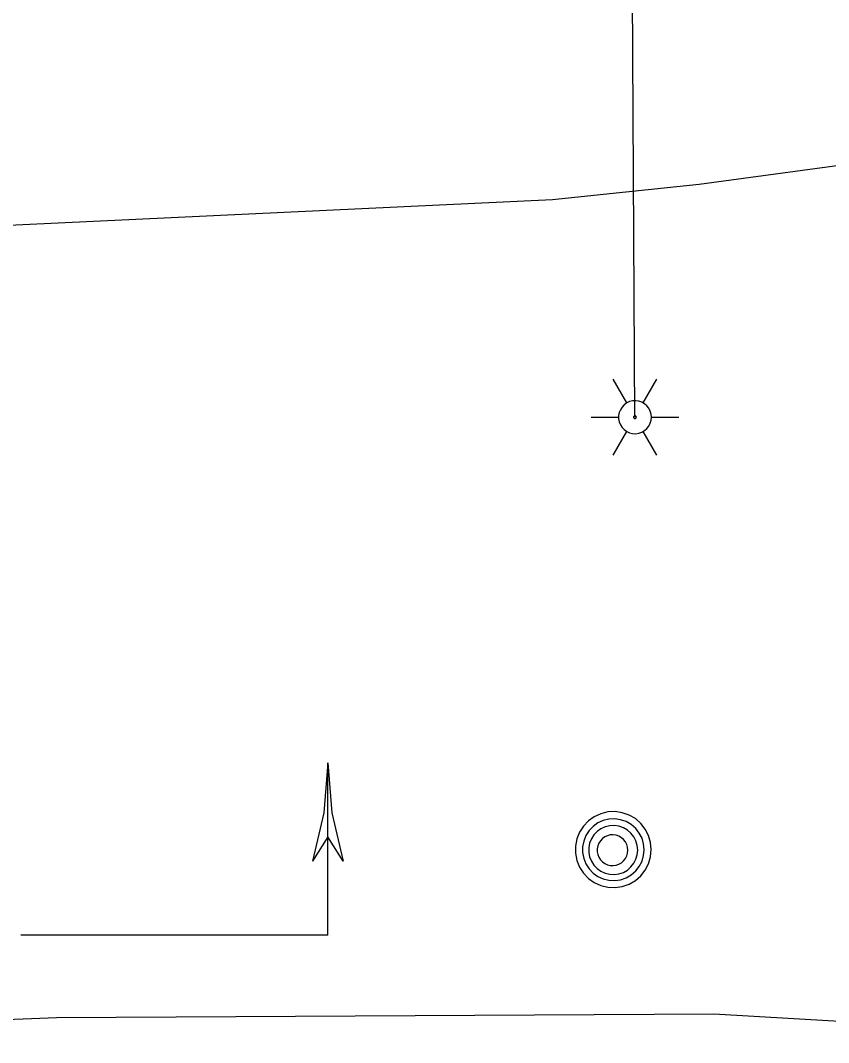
# Model space of a CAD drawing. Extents: x 600849 to 606371, y 330010 to 403088.
# Drawn here: x 601753.1 to 601823.2, y 402311.3 to 402400 of the extents above; entities that cross this region are included whole.
import ezdxf

# ---------------------------------------------------------------- set-up
doc = ezdxf.new("R2010")
doc.units = 0
for name, color, linetype in [('E_LTG', 7, 'Continuous'), ('E_SIG', 7, 'Continuous'), ('E_UTL_E_UG', 7, 'Continuous'), ('E_UTL_G_UG', 7, 'Continuous'), ('E_UTL_MH', 7, 'Continuous')]:
    doc.layers.add(name, color=color, linetype=linetype)

msp = doc.modelspace()

# ---------------------------------------------------------------- linework, layer by layer
at = {"layer": 'E_LTG'}
for points in [[(601805.646, 402366.82), (601804.455, 402368.883)], [(601807.075, 402366.82), (601808.266, 402368.883)], [(601807.789, 402365.583), (601807.764, 402365.853), (601807.687, 402366.114), (601807.563, 402366.355), (601807.395, 402366.569), (601807.189, 402366.747), (601806.954, 402366.882), (601806.697, 402366.971), (601806.428, 402367.01), (601806.157, 402366.997), (601805.893, 402366.933), (601805.646, 402366.82), (601805.425, 402366.663), (601805.237, 402366.466), (601805.09, 402366.237), (601804.989, 402365.985), (601804.938, 402365.718), (601804.938, 402365.447), (601804.989, 402365.18), (601805.09, 402364.928), (601805.237, 402364.699), (601805.425, 402364.503), (601805.646, 402364.345), (601805.893, 402364.232), (601806.157, 402364.168), (601806.428, 402364.155), (601806.697, 402364.194), (601806.954, 402364.283), (601807.189, 402364.419), (601807.395, 402364.597), (601807.563, 402364.81), (601807.687, 402365.052), (601807.764, 402365.312), (601807.789, 402365.583)], [(601807.789, 402365.583), (601807.764, 402365.853), (601807.687, 402366.114), (601807.563, 402366.355), (601807.395, 402366.569), (601807.189, 402366.747), (601806.954, 402366.882), (601806.697, 402366.971), (601806.428, 402367.01), (601806.157, 402366.997), (601805.893, 402366.933), (601805.646, 402366.82), (601805.425, 402366.663), (601805.237, 402366.466), (601805.09, 402366.237), (601804.989, 402365.985), (601804.938, 402365.718), (601804.938, 402365.447), (601804.989, 402365.18), (601805.09, 402364.928), (601805.237, 402364.699), (601805.425, 402364.503), (601805.646, 402364.345), (601805.893, 402364.232), (601806.157, 402364.168), (601806.428, 402364.155), (601806.697, 402364.194), (601806.954, 402364.283), (601807.189, 402364.419), (601807.395, 402364.597), (601807.563, 402364.81), (601807.687, 402365.052), (601807.764, 402365.312), (601807.789, 402365.583)], [(601807.789, 402365.583), (601807.764, 402365.853), (601807.687, 402366.114), (601807.563, 402366.355), (601807.395, 402366.569), (601807.189, 402366.747), (601806.954, 402366.882), (601806.697, 402366.971), (601806.428, 402367.01), (601806.157, 402366.997), (601805.893, 402366.933), (601805.646, 402366.82), (601805.425, 402366.663), (601805.237, 402366.466), (601805.09, 402366.237), (601804.989, 402365.985), (601804.938, 402365.718), (601804.938, 402365.447), (601804.989, 402365.18), (601805.09, 402364.928), (601805.237, 402364.699), (601805.425, 402364.503), (601805.646, 402364.345), (601805.893, 402364.232), (601806.157, 402364.168), (601806.428, 402364.155), (601806.697, 402364.194), (601806.954, 402364.283), (601807.189, 402364.419), (601807.395, 402364.597), (601807.563, 402364.81), (601807.687, 402365.052), (601807.764, 402365.312), (601807.789, 402365.583)], [(601806.479, 402365.583), (601806.477, 402365.605), (601806.471, 402365.627), (601806.461, 402365.647), (601806.447, 402365.665), (601806.429, 402365.68), (601806.41, 402365.691), (601806.388, 402365.698), (601806.366, 402365.702), (601806.343, 402365.701), (601806.321, 402365.695), (601806.301, 402365.686), (601806.282, 402365.673), (601806.267, 402365.656), (601806.255, 402365.637), (601806.246, 402365.616), (601806.242, 402365.594), (601806.242, 402365.571), (601806.246, 402365.549), (601806.255, 402365.528), (601806.267, 402365.509), (601806.282, 402365.493), (601806.301, 402365.48), (601806.321, 402365.47), (601806.343, 402365.465), (601806.366, 402365.464), (601806.388, 402365.467), (601806.41, 402365.474), (601806.429, 402365.486), (601806.447, 402365.5), (601806.461, 402365.518), (601806.471, 402365.538), (601806.477, 402365.56), (601806.479, 402365.583)], [(601802.55, 402365.583), (601804.931, 402365.583)], [(601807.789, 402365.583), (601810.171, 402365.583)], [(601804.455, 402362.283), (601805.646, 402364.345)], [(601808.266, 402362.283), (601807.075, 402364.345)]]:
    msp.add_lwpolyline(points, dxfattribs=at)
at = {"layer": 'E_SIG'}
for points in [[(601779.716, 402335.605), (601779.38, 402331.282), (601778.381, 402327.064)], [(601779.716, 402320.659), (601779.716, 402335.605)], [(601779.716, 402335.605), (601780.051, 402331.282), (601781.05, 402327.064)], [(601779.716, 402329.2), (601778.379, 402327.064)], [(601781.053, 402327.064), (601779.716, 402329.2)], [(601779.716, 402320.659), (601753.077, 402320.659)], [(601772.242, 402320.659), (601772.242, 402320.659)]]:
    msp.add_lwpolyline(points, dxfattribs=at)
at = {"layer": 'E_UTL_E_UG'}
for points in [[(601806.36, 402365.583), (601805.873, 402449.614), (601805.796, 402450.341), (601805.681, 402498.022), (601804.219, 402534.773), (601803.241, 402580.722), (601803.379, 402585.133), (601803.25, 402585.631), (601802.062, 402652.961), (601801.111, 402712.243), (601801.643, 402718.491), (601801.82, 402718.98), (601801.037, 402732.222), (601800.213, 402774.676), (601798.938, 402802.616), (601797.208, 402848.074), (601797.906, 402854.478), (601797.57, 402855.079), (601793.823, 402883.085), (601790.912, 402921.41), (601788.375, 402963.043), (601790.137, 402985.013), (601791.842, 402990.806)], [(601700.258, 402324.408), (601706.571, 402327.686), (601717.215, 402340.488), (601718.207, 402341.516), (601721.908, 402349.446), (601729.787, 402360.792), (601737.997, 402378.567), (601749.57, 402382.119), (601799.211, 402384.462), (601811.937, 402385.795), (601845.874, 402390.388), (601850.497, 402390.388), (601850.497, 402385.148), (601854.409, 402370.399), (601864.594, 402349.069), (601880.479, 402337.582), (601886.735, 402335.445), (601908.987, 402326.604), (601922.531, 402319.034), (601922.911, 402315.908)]]:
    msp.add_lwpolyline(points, dxfattribs=at)
at = {"layer": 'E_UTL_G_UG'}
msp.add_lwpolyline([(601641.624, 402311.477), (601670.258, 402311.346), (601710.416, 402311.708), (601756.181, 402313.533), (601813.189, 402313.843), (601848.379, 402311.776), (601901.35, 402312.796), (601945.849, 402312.871), (601970.762, 402313.608)], dxfattribs=at)
at = {"layer": 'E_UTL_MH'}
for points in [[(601807.777, 402328.078), (601807.718, 402328.702), (601807.541, 402329.304), (601807.253, 402329.862), (601806.866, 402330.355), (601806.391, 402330.766), (601805.848, 402331.079), (601805.255, 402331.284), (601804.634, 402331.374), (601804.008, 402331.344), (601803.398, 402331.196), (601802.827, 402330.935), (601802.316, 402330.571), (601801.883, 402330.117), (601801.544, 402329.59), (601801.311, 402329.007), (601801.192, 402328.391), (601801.192, 402327.764), (601801.311, 402327.148), (601801.544, 402326.565), (601801.883, 402326.038), (601802.316, 402325.584), (601802.827, 402325.22), (601803.398, 402324.959), (601804.008, 402324.811), (601804.634, 402324.781), (601805.255, 402324.871), (601805.848, 402325.076), (601806.391, 402325.389), (601806.866, 402325.8), (601807.253, 402326.293), (601807.541, 402326.851), (601807.718, 402327.453), (601807.777, 402328.078)], [(601807.162, 402328.073), (601807.113, 402328.58), (601806.97, 402329.068), (601806.737, 402329.52), (601806.422, 402329.92), (601806.038, 402330.254), (601805.597, 402330.508), (601805.116, 402330.674), (601804.612, 402330.747), (601804.104, 402330.723), (601803.609, 402330.603), (601803.147, 402330.391), (601802.732, 402330.096), (601802.381, 402329.728), (601802.106, 402329.3), (601801.917, 402328.827), (601801.82, 402328.328), (601801.82, 402327.819), (601801.917, 402327.319), (601802.106, 402326.847), (601802.381, 402326.418), (601802.732, 402326.05), (601803.147, 402325.755), (601803.609, 402325.544), (601804.104, 402325.424), (601804.612, 402325.399), (601805.116, 402325.472), (601805.597, 402325.638), (601806.038, 402325.893), (601806.422, 402326.226), (601806.737, 402326.626), (601806.97, 402327.078), (601807.113, 402327.567), (601807.162, 402328.073)], [(601806.599, 402328.045), (601806.56, 402328.447), (601806.446, 402328.836), (601806.261, 402329.196), (601806.01, 402329.514), (601805.704, 402329.779), (601805.354, 402329.981), (601804.971, 402330.114), (601804.571, 402330.171), (601804.167, 402330.152), (601803.773, 402330.056), (601803.405, 402329.888), (601803.075, 402329.654), (601802.796, 402329.361), (601802.577, 402329.02), (601802.427, 402328.644), (601802.35, 402328.247), (601802.35, 402327.842), (601802.427, 402327.445), (601802.577, 402327.069), (601802.796, 402326.728), (601803.075, 402326.435), (601803.405, 402326.201), (601803.773, 402326.033), (601804.167, 402325.937), (601804.571, 402325.918), (601804.971, 402325.975), (601805.354, 402326.108), (601805.704, 402326.31), (601806.01, 402326.575), (601806.261, 402326.893), (601806.446, 402327.253), (601806.56, 402327.642), (601806.599, 402328.045)], [(601805.743, 402328.029), (601805.719, 402328.281), (601805.648, 402328.524), (601805.532, 402328.749), (601805.375, 402328.948), (601805.184, 402329.114), (601804.965, 402329.241), (601804.725, 402329.324), (601804.475, 402329.36), (601804.222, 402329.348), (601803.976, 402329.288), (601803.745, 402329.183), (601803.539, 402329.036), (601803.364, 402328.852), (601803.227, 402328.639), (601803.133, 402328.404), (601803.085, 402328.156), (601803.085, 402327.902), (601803.133, 402327.654), (601803.227, 402327.419), (601803.364, 402327.206), (601803.539, 402327.022), (601803.745, 402326.876), (601803.976, 402326.77), (601804.222, 402326.711), (601804.475, 402326.699), (601804.725, 402326.735), (601804.965, 402326.818), (601805.184, 402326.944), (601805.375, 402327.11), (601805.532, 402327.309), (601805.648, 402327.534), (601805.719, 402327.777), (601805.743, 402328.029)]]:
    msp.add_lwpolyline(points, dxfattribs=at)

doc.saveas('drawing.dxf')
